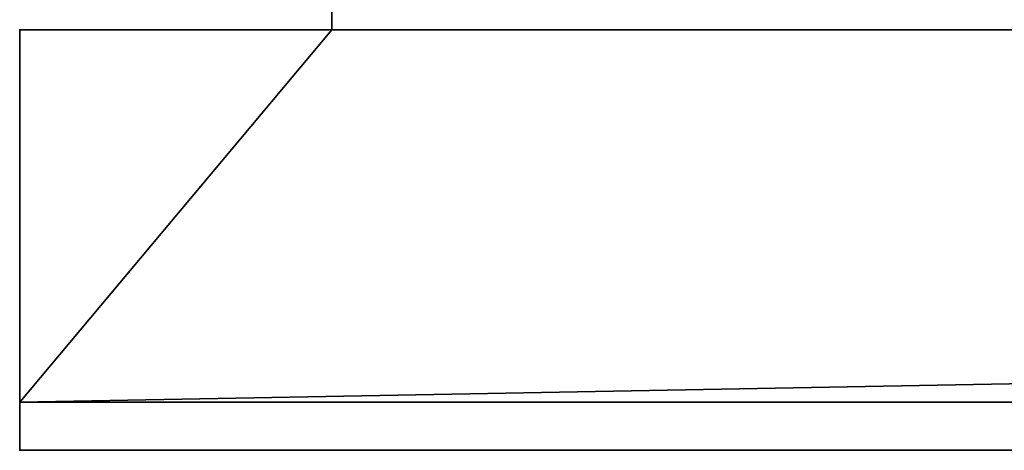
# Model space of a CAD drawing. Header units: millimetres. Extents: x -490 to 6690, y -115 to 152.
# Tile 480 of 656: x 2578 to 2619, y -44 to -26. Entities that reach past the tile are written whole.
import ezdxf

# ---------------------------------------------------------------- set-up
doc = ezdxf.new("R2010")
doc.units = ezdxf.units.MM
doc.layers.add('151', color=253, linetype='Continuous')

# ---------------------------------------------------------------- blocks, each defined once
blk = doc.blocks.new('UG_SURFACE_195')
at = {"layer": '151', "color": 7, "linetype": 'Continuous', "lineweight": 35}
for points in [[(2591, -26, 2017), (3409, -26, 2017), (3409, 0, 2017), (2591, 0, 2017)], [(2591, -20.1, 1142), (2591, -21.5, 1142), (2591, -26, 2017), (2591, 0, 2017)], [(2591, -26, 2017), (2591, -21.5, 1142), (2591, -21.5, 1115)], [(2591, -21.5, 1115), (2591, -22.5, 30.5), (2591, -26), (2591, -26, 2017)], [(2591, -26), (2591, -22.5), (3409, -22.5), (3409, -26)], [(2591, -22.5, 30.5), (2591, -22.5), (2591, -26)], [(2578, -41.5), (2578, -26), (2591, -26)], [(2591, -26), (3409, -26), (2578, -41.5)], [(3409, -26), (3422, -26), (3422, -41.5), (2578, -41.5)], [(2578, -26, 2030), (3422, -26, 2030), (3409, -26, 2017), (2591, -26, 2017)], [(2591, -26, 2017), (2591, -26), (2578, -26), (2578, -26, 2030)], [(2578, -26, 2030), (2578, -26), (2578, -41.5)], [(2578, -41.5), (2578, -43.5, 2), (2578, -43.5, 2030), (2578, -26, 2030)], [(3422, -43.5, 2030), (3422, -26, 2030), (2578, -26, 2030), (2578, -43.5, 2030)], [(2578, -43.5, 2), (2578, -41.5), (3422, -41.5), (3422, -43.5, 2)], [(3422, -43.5, 2), (3422, -43.5, 2030), (2578, -43.5, 2030), (2578, -43.5, 2)]]:
    blk.add_3dface(points, dxfattribs=at)

msp = doc.modelspace()

# ---------------------------------------------------------------- linework, layer by layer
at = {"layer": '151', "linetype": 'Continuous', "lineweight": -3}
for p, q in [((2591, 0, 2017), (2591, -26, 2017)), ((2591, -22.5), (2591, -26)), ((2578, -26), (2578, -26, 2030)), ((2578, -26, 2030), (3422, -26, 2030)), ((2578, -26, 2030), (2578, -43.5, 2030)), ((2591, -26), (2578, -26)), ((2578, -26), (2578, -41.5)), ((2591, -26, 2017), (3409, -26, 2017)), ((2591, -26), (2591, -26, 2017)), ((2578, -41.5), (2578, -43.5, 2)), ((2578, -41.5), (3422, -41.5)), ((3422, -43.5, 2), (2578, -43.5, 2)), ((3422, -43.5, 2030), (2578, -43.5, 2030)), ((2578, -43.5, 2), (2578, -43.5, 2030))]:
    msp.add_line(p, q, dxfattribs=at)

# ---------------------------------------------------------------- block references
msp.add_blockref('UG_SURFACE_195', (0, 0), dxfattribs=at)

doc.saveas('drawing.dxf')
